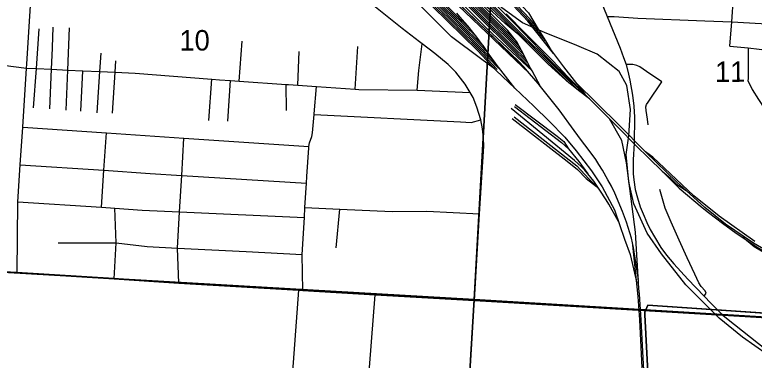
# Model space of a CAD drawing. Extents: x 114843 to 284848, y 317643 to 566895.
# Drawn here: x 210163 to 218164, y 360220 to 363952 of the extents above; entities that cross this region are included whole.
import ezdxf

# ---------------------------------------------------------------- set-up
doc = ezdxf.new("R2010")
doc.units = 0
for name, color, linetype in [('GM_X_City_Street', 7, 'Continuous'), ('GM_X_Corporation', 7, 'Continuous'), ('GM_X_County_Road', 7, 'Continuous'), ('GM_X_Rail_Line', 7, 'Continuous'), ('GM_X_Section', 7, 'Continuous'), ('GM_X_Section_Text', 7, 'Continuous'), ('GM_X_Township', 7, 'Continuous'), ('GM_X_Township_Road', 7, 'Continuous')]:
    doc.layers.add(name, color=color, linetype=linetype)

msp = doc.modelspace()

# ---------------------------------------------------------------- linework, layer by layer
at = {"layer": 'GM_X_City_Street'}
for p, q in [((212590.8, 363234.8), (212624.3, 363667.6)), ((213844.8, 363148.2), (213876.3, 363610.6)), ((213226.6, 363190.3), (213241, 363555.4)), ((210877.8, 362910.9), (210900.7, 363347.6)), ((212262.6, 362809.1), (212294.3, 363256.2)), ((212467.2, 362801.3), (212495.1, 363241.5)), ((213102.6, 362918.9), (213100.2, 363199)), ((213639.2, 361435.4), (213679.1, 361853.5))]:
    msp.add_line(p, q, dxfattribs=at)
for points in [[(215089.6, 363114), (215035.9, 363202), (214935.1, 363331.3), (214853.2, 363415.6), (214709.4, 363534.1), (214569.2, 363639.8), (214541.6, 363660.6), (214355.9, 363805.2), (213976.5, 364105.9), (213476.2, 364500), (213161.4, 364747), (212988.7, 364882.8), (212855.3, 364992.9), (212718.1, 365122.5), (212484.1, 365350), (212091.1, 365746.1), (211857.1, 365983.1), (211610.4, 366230), (211169.1, 366676.2), (210651.5, 367195.2), (210167.3, 367681.1)], [(217901.6, 363615.1), (217921.6, 363877.5), (217938.8, 364146.3), (217949.4, 364467.2), (217958.8, 364627.9), (217971, 364807.5), (218039.2, 365803.5), (218063.1, 366084.8)], [(210186.7, 361164.9), (210196.6, 361932.4), (210222.3, 362332.7), (210248.4, 362738.2), (210289.6, 363377.1), (210292.3, 363420.6), (210318.4, 363825.8), (210368, 364614.8), (210365.6, 364652.9), (210355.2, 364686.9), (210349.5, 364695.6), (210340.9, 364708.8), (210318.7, 364724.6), (210282.5, 364728.2), (210204.2, 364737.4), (209987.8, 364748.4)], [(216572.3, 363935.6), (216650.1, 363935.5), (216906, 363916.4), (217629.2, 363886.5), (217921.6, 363877.5)], [(210569.8, 363592.1), (210570, 363597.8), (210579.2, 363818.5)], [(217921.6, 363877.5), (218238.1, 363859.4), (218306.4, 363855.5), (218512.8, 363833.6), (218649.3, 363805), (218754, 363751.9), (218919.5, 363623.4), (219026.4, 363558.3), (219032.1, 363556.6), (219132.8, 363527.4), (219272.1, 363495.9)], [(210366.1, 362945.6), (210396.4, 363371.9), (210427, 363800.9)], [(210719.3, 362921.3), (210736.1, 363355.5), (210753.7, 363812.4)], [(210542.7, 362935.4), (210560.4, 363364), (210569.8, 363592.1)], [(214516.2, 363138.9), (214536.2, 363351.2), (214569.2, 363639.8)], [(217901.6, 363615.1), (218096.9, 363593.8), (218337.8, 363567.6), (218519.9, 363552.3), (218591.7, 363517.6), (218649.4, 363461.1), (218679, 363402.7), (218684.4, 363318.5), (218676.2, 363294.5)], [(218096.9, 363593.8), (218097.2, 363258.8), (218095, 363242.7), (218140.4, 363146.2), (218210, 363036.9), (218231.5, 363003.1), (218373.9, 362780.8), (218546.3, 362511.6)], [(211052.5, 362894.7), (211083.6, 363338.7), (211097.6, 363539.2)], [(209923, 363424), (210289.6, 363377.1), (210396.4, 363371.9), (210560.4, 363364), (210736.1, 363355.5), (210900.7, 363347.6), (211083.6, 363338.7), (211247.5, 363330.8), (211464.9, 363320.4), (212294.3, 363256.2), (212378.2, 363249.8), (212495.1, 363241.5), (212590.8, 363234.8), (213100.2, 363199), (213122.7, 363197.4), (213226.6, 363190.3), (213427.7, 363176.6), (213844.8, 363148.2), (213887.3, 363145.3), (214516.2, 363138.9), (215089.6, 363114)], [(211220.9, 362890.4), (211247.5, 363330.8), (211254.9, 363454.6)], [(217017.7, 362763.3), (217010.4, 362825.2), (216995, 362917.1), (216989.6, 362956.8), (216996.8, 362981.9), (217014.8, 363007.5), (217163.7, 363226.2), (216998.2, 363339.8), (216924.5, 363389.8), (216894.3, 363405.5), (216851, 363413.8), (216776.6, 363414.3)], [(213280.5, 360973.3), (213271, 361363.3), (213296, 361760.9), (213303, 361871.1), (213319.4, 362132), (213324, 362204.5), (213343.8, 362516.5), (213344.6, 362527.7), (213350.1, 362569.9), (213375.5, 362636.4), (213385, 362678.6), (213402, 362873.8), (213402.9, 362883.4), (213427.7, 363176.6)], [(213402, 362873.8), (214987.1, 362796.4), (215102.1, 362788.4), (215206.6, 362815.7)], [(210248.4, 362738.2), (211155.8, 362676.4), (211992.1, 362619.6), (213344.6, 362527.7)], [(211100, 361872.1), (211127.8, 362272.2), (211155.8, 362676.4)], [(211938.3, 361051), (211923.9, 361431.7), (211946.4, 361823.7), (211969, 362217.3), (211992.1, 362619.6)], [(210222.3, 362332.7), (211127.8, 362272.2), (211629.1, 362238.7), (211969, 362217.3), (213319.4, 362132)], [(217622.9, 360910.8), (217643.3, 360944), (217634, 360967.8), (217589.4, 361016.3), (217565.2, 361054.8), (217520.2, 361151.1), (217438.3, 361326.6), (217352.8, 361515.7), (217263.9, 361712.8), (217199.2, 361863.5), (217170, 361963.3), (217142.4, 362062.8)], [(210196.6, 361932.4), (211100, 361872.1), (211245.3, 361862.3), (211541.2, 361842.6), (211946.4, 361823.7), (213296, 361760.9)], [(211237.1, 361098.7), (211260.7, 361488.9), (211245.3, 361862.3)], [(213303, 361871.1), (213679.1, 361853.5), (214244.5, 361827), (214621.6, 361831.8), (215190, 361801.8)], [(210632.6, 361489.9), (211260.7, 361488.9), (211593.6, 361447.9), (211923.9, 361431.7), (212667, 361395.1), (213271, 361363.3)]]:
    msp.add_lwpolyline(points, dxfattribs=at)
at = {"layer": 'GM_X_Corporation'}
for points in [[(217365.6, 354468), (217389.6, 354794.8), (217412.2, 355319.1), (217412.5, 355333.5), (217273.8, 355341.6), (217275.2, 355376.5), (217275.1, 355398.7), (217253.8, 355559.6), (217242.3, 355718.4), (217232.2, 355878.9), (217178.8, 356966.9), (217125, 358061.8), (217112.1, 358062.8), (217073.5, 358876), (217043.6, 359466.2), (216980.1, 360710.3), (216978.6, 360738.2), (217013.3, 360816.3), (225713.2, 360221.3)], [(225713.2, 360222.6), (217013.3, 360816.3), (216978.6, 360738.2), (216980.1, 360710.3), (217043.6, 359466.2)]]:
    msp.add_lwpolyline(points, dxfattribs=at)
at = {"layer": 'GM_X_County_Road'}
for p, q in [((215133, 360812.9), (215136.6, 360865.1)), ((217823.8, 360707.6), (217865.2, 360674.8))]:
    msp.add_line(p, q, dxfattribs=at)
for points in [[(216492.5, 364130.4), (216572.3, 363935.6), (216711.7, 363592.3), (216750.5, 363492), (216776.6, 363414.3), (216804.1, 363310.6), (216819.3, 363247.6), (216848.3, 363082.5), (216861.7, 362966.7), (216867.1, 362846.8), (216863.4, 362566.7), (216854.5, 362384.8), (216852.9, 362295.1), (216855.6, 362233.7), (216860.6, 362167.8), (216877.3, 362063.4), (216901.8, 361972.7), (216930.9, 361878.6), (216961, 361800.4), (217001.4, 361708.6), (217038.4, 361630.5), (217083.2, 361552.4), (217153.4, 361439.3), (217216.5, 361353.4), (217294.4, 361260.8), (217445.5, 361097.3), (217622.9, 360910.8), (217696, 360837.5), (217823.8, 360707.6)], [(215136.6, 360865.1), (215190, 361801.8), (215236.5, 362533.1), (215235.8, 362620.2), (215223.7, 362718.6), (215206.6, 362815.7), (215162.7, 362955.5), (215122.8, 363060), (215089.6, 363114)], [(207097.9, 361329.6), (208170.9, 361281.6), (208554, 361255.8), (209134.1, 361221.5), (209781.4, 361187.4), (210186.7, 361164.9), (211237.1, 361098.7), (211938.3, 361051), (213235.2, 360975.4), (213280.5, 360973.3), (214061.5, 360927.9)], [(214061.5, 360927.9), (215136.6, 360865.1), (217823.8, 360707.6)], [(215100.6, 360337.9), (215116.8, 360578.1), (215133, 360812.9)], [(217823.8, 360707.6), (220463.4, 360547.7), (222534.8, 360424), (223021, 360402.9), (224141.6, 360332), (224597.6, 360301.2)], [(217865.2, 360674.8), (218295.4, 360332.8), (218430.6, 360226.7), (218579.7, 360088.9), (218660.1, 359989.2), (218761.5, 359837.3), (219301.4, 358882.2), (219574.9, 358380.6), (219645.1, 358252.9), (219694.4, 358126.4), (219730.6, 358015.5), (219754.8, 357917.6), (219815.7, 357632.8), (219885, 357284.1), (219966.5, 356859.6), (220016.3, 356617.8)], [(215077.9, 359917.9), (215097.4, 360289.9), (215100.6, 360337.9)]]:
    msp.add_lwpolyline(points, dxfattribs=at)
at = {"layer": 'GM_X_Rail_Line'}
for p, q in [((213822, 365518.9), (215599.8, 363749.8)), ((215270.3, 363777.5), (214938, 364101.3)), ((215161.4, 363709.6), (215091.1, 363801.7)), ((215669.3, 363388.8), (215270.3, 363777.5)), ((215834.1, 363784.7), (215904.6, 363670.3)), ((215620.3, 363614.1), (215595.7, 363661.5)), ((215296.9, 363525), (215229.5, 363619.6)), ((215644.9, 363566.7), (215620.3, 363614.1)), ((215364.2, 363430.5), (215296.9, 363525)), ((215669.6, 363519.2), (215644.9, 363566.7)), ((215694.2, 363471.8), (215669.6, 363519.2)), ((215718.8, 363424.4), (215694.2, 363471.8)), ((215371.8, 363351.2), (215573, 363159.5)), ((215732.5, 363316.2), (215669.3, 363388.8)), ((215760.7, 363345.7), (215744.5, 363375.9)), ((215851.5, 363176.5), (215760.7, 363345.7)), ((216382.7, 363044.5), (216264.3, 363134.7)), ((216456.6, 362095.6), (216492.9, 362057.8))]:
    msp.add_line(p, q, dxfattribs=at)
for points in [[(207390.9, 372088.2), (207819.1, 371652), (208357, 371112.1), (209215.7, 370245), (209605.4, 369851.2), (210204.6, 369262.6), (210462.1, 368990.1), (210815.8, 368626.1), (211031.6, 368412.5), (211198.6, 368244.3), (211715.5, 367723.9), (212426.2, 367013), (213142, 366290.4), (213623.1, 365804.8), (214083.4, 365350.6), (214108.3, 365326), (214944.3, 364482.8), (215573.8, 363853.4), (215935.3, 363480.9), (216079.6, 363336.7), (216333.3, 363082.2)], [(216804.6, 362619), (216808, 362643.5), (216824.9, 362929.5), (216786.4, 363187.4), (216702.5, 363340.6), (216464.6, 363528.1), (216245.2, 363621.2), (215895.4, 363760.6), (215658.2, 363865.3), (215432.3, 364029.3), (214181.5, 365315.5), (211781.6, 367717.1), (210739.5, 368756.4), (210453.2, 369097.3), (210327.2, 369362.6), (210314.7, 369451.2), (210391.1, 371161.2), (210366.6, 371273.4), (210433.4, 371945.1)], [(210777.8, 368611.6), (211053.8, 368370.2), (211452.7, 367959), (212583.5, 366797.8), (216264.3, 363134.7)], [(215991.6, 363535.5), (215713.4, 363883), (215503.4, 364108.1), (214086.7, 365540.7), (211670.4, 367976.6), (211408.1, 368240.4), (211258.7, 368364.3), (211025.6, 368555.4)], [(210844, 368531.9), (211042.5, 368358.3), (211440.9, 367947.5), (212571.9, 366786.2), (216162.9, 363212.4)], [(215904.6, 363670.3), (215725.8, 363893.8), (215515.2, 364119.5), (214098.3, 365552.3), (211682.1, 367988.2), (211419.2, 368252.5), (211269.2, 368377), (211133.2, 368488.4)], [(215834.1, 363784.7), (215738.2, 363904.5), (215527.1, 364130.8), (214110, 365563.8), (211693.7, 367999.7), (211430.2, 368264.6), (211279.6, 368389.6), (211256.5, 368408.5)], [(211256.5, 368408.5), (211381.4, 368323.5), (211488.9, 368230.5), (212472.7, 367237.6), (213687.4, 366009.2), (214602.9, 365099.1), (215594.6, 364106.2), (215720.5, 363974.2), (215826, 363797.9), (215834.1, 363784.7)], [(210897.5, 368339.4), (211073.6, 368009.5), (211198.7, 367756.9), (211402.7, 367393.8), (211490.5, 367257.2), (211709.3, 367017.5), (212669.2, 366090.3), (213846.5, 364874.7), (214682.4, 364042.1), (215168.5, 363564.7), (215371.8, 363351.2)], [(215595.7, 363661.5), (215499.3, 363782.4), (215296.5, 363984.1), (214607.4, 364675.3), (213808.1, 365483.9), (213589.7, 365671.6), (213334.2, 365938.8), (212765.8, 366514.6), (212197.4, 367087), (211588.6, 367719.8), (211331.4, 367997.5), (211144.3, 368175), (211007.3, 368298.8)], [(210963.5, 368250.7), (211088.2, 368017), (211213.2, 367764.6), (211416.8, 367402.2), (211503.6, 367267.3), (211721, 367028.9), (212680.8, 366101.9), (213858.1, 364886.2), (214693.9, 364053.8), (215180.2, 363576.2), (215383.7, 363362.5)], [(211029.8, 368161.2), (211102.8, 368024.5), (211227.7, 367772.2), (211430.8, 367410.7), (211516.6, 367277.3), (211732.8, 367040.3), (212692.4, 366113.5), (213869.8, 364897.7), (214705.5, 364065.5), (215191.9, 363587.7), (215395.6, 363373.8)], [(211077.4, 368202), (213582.9, 365652.4), (215595.7, 363661.5)], [(211103, 368058.8), (211117.3, 368032), (211242.2, 367779.9), (211444.9, 367419.1), (211529.7, 367287.3), (211744.6, 367051.8), (212704, 366125.1), (213881.5, 364909.3), (214717, 364077.1), (215203.6, 363599.2), (215364.2, 363430.5)], [(211150.6, 368104.1), (213571.2, 365640.8), (215584.2, 363649.9), (215620.3, 363614.1)], [(211229, 368000.9), (213559.6, 365629.2), (215572.6, 363638.2), (215644.9, 363566.7)], [(211165.9, 367970.9), (211256.7, 367787.6), (211459, 367427.6), (211542.7, 367297.4), (211756.3, 367063.2), (212715.5, 366136.7), (213893.2, 364920.8), (214728.6, 364088.8), (215215.3, 363610.7), (215296.9, 363525)], [(211307.3, 367897.8), (213548, 365617.7), (215561.1, 363626.5), (215669.6, 363519.2)], [(211221.4, 367895.8), (211271.2, 367795.2), (211473, 367436.1), (211555.8, 367307.4), (211768.1, 367074.7), (212727.1, 366148.3), (213904.9, 364932.3), (214740.1, 364100.4), (215227, 363622.2), (215229.5, 363619.6)], [(211276.8, 367820.9), (211285.7, 367802.9), (211487.1, 367444.5), (211568.8, 367317.4), (211779.9, 367086.1), (212738.7, 366159.9), (213916.5, 364943.8), (214751.6, 364112.1), (215161.4, 363709.6)], [(211383.9, 367796.4), (213536.4, 365606.1), (215549.5, 363614.9), (215694.2, 363471.8)], [(211349, 367723.7), (211501.1, 367453), (211581.9, 367327.5), (211791.7, 367097.5), (212750.3, 366171.5), (213928.2, 364955.3), (214763.2, 364123.8), (215091.1, 363801.7)], [(211460.6, 367695), (213524.8, 365594.5), (215538, 363603.2), (215718.8, 363424.4)], [(211537.3, 367593.5), (211611, 367496), (211733.6, 367351), (215278.7, 363798.2), (215760.7, 363345.7)], [(211537.3, 367593.5), (213513.2, 365582.9), (215526.5, 363591.6), (215744.5, 363375.9)], [(215732.5, 363316.2), (214728.9, 364274.9), (213909.2, 365075.2), (213315.8, 365654.8), (212779, 366204.3), (212443, 366565.2)], [(215371.8, 363351.2), (215352.3, 363369.8), (215200.4, 363481.6), (214889.7, 363713.7), (214795.2, 363806.8), (214253, 364353.3), (213137.2, 365475.5), (212491.8, 366127.2), (212323.9, 366294.4), (212114.6, 366503.4)], [(215599.8, 363749.8), (215469.6, 363857.4), (215330.7, 363984), (215160.3, 364136.4), (213822, 365518.9)], [(215270.3, 363777.5), (215117.5, 363922.3), (214938, 364101.3)], [(215091.1, 363801.7), (215086.9, 363807.2), (214978.4, 363931.4), (214944.5, 363968.7)], [(216599.7, 362827.4), (216332.1, 363095.2), (216145.5, 363282.7), (215979.7, 363460.1), (215689.6, 363751.6), (215481.1, 363962.1)], [(215669.3, 363388.8), (215617.1, 363448.8), (215270.3, 363777.5)], [(216162.9, 363212.4), (215933.8, 363418), (215616.3, 363736), (215599.8, 363749.8)], [(215229.5, 363619.6), (215220.1, 363632.8), (215161.4, 363709.6)], [(215904.6, 363670.3), (215968.3, 363567.1), (215991.6, 363535.5)], [(215991.6, 363535.5), (216099.8, 363388.4), (216332.1, 363095.2)], [(215573, 363159.5), (215372.7, 363418.6), (215364.2, 363430.5)], [(215744.5, 363375.9), (215729.5, 363403.8), (215718.8, 363424.4)], [(215851.5, 363176.5), (215824.7, 363210.3), (215732.5, 363316.2)], [(216910.9, 361091.1), (216857.3, 361436.9), (216834.5, 361537.7), (216783.3, 361710.3), (216740.4, 361828), (216655.4, 362024), (216618.3, 362098.8), (216580.6, 362170.7), (216522.8, 362271.6), (216483.5, 362333.2), (216449.1, 362388.8), (216367.8, 362500.4), (216296.6, 362594.2), (216217, 362703.3), (216051.7, 362924.1), (215851.5, 363176.5)], [(216264.3, 363134.7), (216167.1, 363208.7), (216162.9, 363212.4)], [(216987.1, 362472.6), (216699.3, 362763.4), (216233.5, 363219.6)], [(215573, 363159.5), (215779.1, 362965.8), (215944.9, 362804.6), (216112.9, 362628.7), (216235.5, 362483.7), (216403.7, 362267.9), (216519.6, 362093.4), (216651.6, 361844.3), (216760.2, 361528.6), (216820.6, 361363.3), (216893.1, 361052.9)], [(216364.9, 362235), (216330.5, 362273.3), (216294.4, 362310.1), (216256.8, 362345.3), (216217.6, 362378.8), (215533.9, 362938.3)], [(215568.8, 362959.9), (216080.3, 362572.9), (216153.7, 362504)], [(215579, 362984.3), (216031.2, 362640.3), (216102.8, 362581.8), (216153.7, 362504)], [(215545.4, 362833), (216139.1, 362370.2), (216250.8, 362279), (216347, 362182.4), (216456.6, 362095.6)], [(215567.8, 362850.5), (216243.6, 362318.9), (216374.8, 362180.9), (216456.6, 362095.6)], [(217400, 354543.5), (217314.5, 354881.9), (217268, 355092.5), (217250.3, 355195.4), (217209.2, 355484), (217183.1, 355776.8), (217162.6, 356126.6), (217143.8, 356648.5), (217105.3, 357415.1), (217084.3, 357830.9), (217051.7, 358460.6), (216986.3, 359770), (216940.9, 360657.6), (216921.1, 360934.3), (216916.8, 360994.9), (216879.9, 361602.7), (216780.7, 362352), (216730.4, 362594.8), (216599.7, 362827.4)], [(216599.7, 362827.4), (216765.9, 362658.1), (216805.8, 362616.2), (216908.2, 362515.6), (216996.6, 362426.7), (217193.1, 362237), (217353.4, 362077.8), (217599.9, 361871.7), (217668.4, 361817), (217819.5, 361700.2), (217968.1, 361593.4), (218214.3, 361432.3), (218573.4, 361229.3), (218808.7, 361118.6), (219482.9, 360845.7), (219708.4, 360755.4), (220389.1, 360483), (221214.4, 360150.5), (221567.8, 360008), (222153.9, 359772.3), (222854.8, 359492.1)], [(219869.9, 355992.5), (219885.4, 356502.9), (219862.7, 357188.8), (219770.5, 357673.1), (219721.1, 357956.6), (219618.9, 358192.5), (219444.8, 358569.8), (218816.1, 359653.5), (218559, 360053.8), (218303.1, 360282.6), (218035.7, 360469.9), (217785.9, 360675.1), (217422.7, 361033.3), (217160.1, 361368.5), (217004.8, 361592.1), (216860.6, 361910.4), (216805.7, 362146.6), (216779.9, 362442.2), (216804.6, 362619)], [(216153.7, 362504), (216265.8, 362365.9), (216364.9, 362235)], [(218172.1, 361503.1), (217786.4, 361776.4), (217508.8, 361996.6), (217067.9, 362413), (216987.1, 362472.6)], [(217427, 362052.6), (217325, 362144.5), (216987.1, 362472.6)], [(216492.9, 362057.8), (216457.7, 362111.5), (216428.6, 362154), (216397.7, 362195.2), (216364.9, 362235)], [(217166.9, 362262.3), (217257.3, 362185.6), (217324.2, 362122.6), (217427, 362052.6)], [(216694.8, 361718.8), (216590.4, 361906.6), (216561.6, 361952.6), (216492.9, 362057.8)], [(219992.9, 360868.8), (219928, 360832.8), (219885, 360812.8), (219834, 360801.7), (219753, 360799.5), (219679.9, 360806.4), (219578.1, 360825.5), (219012.1, 361056), (218682.6, 361195.8), (218465.3, 361305.9), (218157.7, 361485.6), (217854.2, 361691.2), (217629.7, 361870.1), (217427, 362052.6)], [(218835.4, 361041.7), (218675.2, 361111.6), (218577.1, 361181.7), (218534.4, 361223.5), (218164.2, 361446.3), (218036.5, 361548.7)], [(217385.4, 354539.6), (217299.8, 354878.4), (217253.2, 355089.6), (217235.3, 355193), (217194.2, 355482.3), (217168, 355775.7), (217147.5, 356125.9), (217128.7, 356647.8), (217090.2, 357414.3), (217069.2, 357830.1), (217036.6, 358459.8), (216971.2, 359769.2), (216925.8, 360656.6), (216907.8, 360908.2), (216851.6, 361462.1)]]:
    msp.add_lwpolyline(points, dxfattribs=at)
at = {"layer": 'GM_X_Section'}
for points in [[(210120.7, 366565.7), (215434, 366240.4), (215134.9, 360875), (209779.5, 361186.3)], [(215434, 366240.4), (220701.4, 365925), (220384.2, 360557.5), (215134.9, 360875)], [(215134.9, 360875), (214813.5, 355545.6), (209446.2, 355850.9), (209779.5, 361186.3)], [(220384.2, 360557.5), (220065.6, 355222.7), (214813.5, 355545.6), (215134.9, 360875)]]:
    msp.add_lwpolyline(points, close=True, dxfattribs=at)
at = {"layer": 'GM_X_Township'}
for points in [[(222533.6, 360426.9), (220462.2, 360550.5), (217822.6, 360710.4), (215135.5, 360867.9), (214060.3, 360930.7), (213279.3, 360976.1), (213234, 360978.2), (211937.1, 361053.8), (211235.9, 361101.5), (210185.5, 361167.7), (209780.2, 361190.3)], [(209780.2, 361190.3), (210185.5, 361167.7), (211235.9, 361101.5), (211937.1, 361053.8), (213234, 360978.2), (213279.3, 360976.1), (214060.3, 360930.7), (215135.5, 360867.9), (217822.6, 360710.4), (220462.2, 360550.5), (222533.6, 360426.9)]]:
    msp.add_lwpolyline(points, dxfattribs=at)
at = {"layer": 'GM_X_Township_Road'}
for points in [[(213137.3, 359583.7), (213159.4, 359950.4), (213235.2, 360975.4)], [(213958.2, 359543.4), (213981.8, 359911.3), (214061.5, 360927.9)]]:
    msp.add_lwpolyline(points, dxfattribs=at)

# ---------------------------------------------------------------- texts
at = {"layer": 'GM_X_Section_Text'}
for s, height, rotation, p in [('10', 221.01, 0.41363, (211944.6, 363564.8)), ('11', 221.02, 0.41377, (217740.2, 363226))]:
    msp.add_text(s, height=height, rotation=rotation, dxfattribs=at).set_placement(p)

doc.saveas('drawing.dxf')
